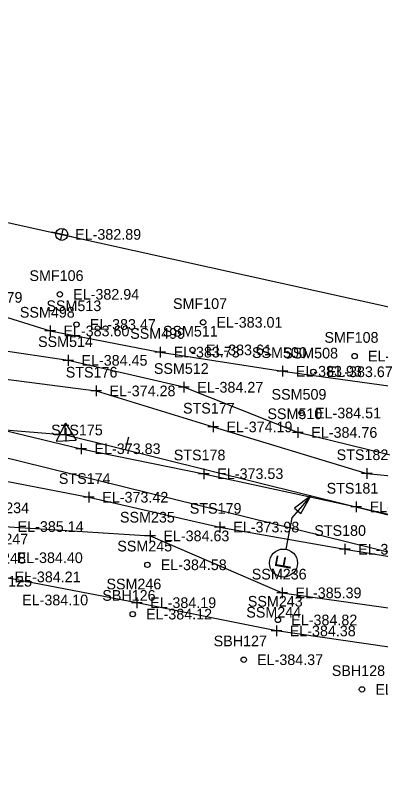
# Model space of a CAD drawing. Extents: x 1189978 to 1314812, y 571533 to 629339.
# Drawn here: x 1217978.8 to 1218115.4, y 621487.6 to 621775.2 of the extents above; entities that cross this region are included whole.
import ezdxf

# ---------------------------------------------------------------- set-up
doc = ezdxf.new("R2010")
doc.units = 0
for name, color, linetype in [('SURVEY - DRAINAGE - Bridge Hydraulic Data - Points - Elevations', 7, 'Continuous'), ('SURVEY - DRAINAGE - Bridge Hydraulic Data - Points - Numbers', 7, 'Continuous'), ('SURVEY - DRAINAGE - Bridge Hydraulic Data with Text', 7, 'Continuous'), ('SURVEY - DRAINAGE - Natural Features', 7, 'Continuous'), ('SURVEY - DRAINAGE - Natural Features - Points - Elevations', 7, 'Continuous'), ('SURVEY - DRAINAGE - Natural Features - Points - Locators', 7, 'Continuous'), ('SURVEY - DRAINAGE - Natural Features - Points - Numbers', 7, 'Continuous'), ('SURVEY - DTM - Spot Points - Elevations', 7, 'Continuous'), ('SURVEY - DTM - Spot Points - Locators', 7, 'Continuous'), ('SURVEY - DTM - Spot Points - Point Numbers', 7, 'Continuous'), ('SURVEY - PROPERTY - Property Lines', 7, 'Continuous'), ('SURVEY - UTILITIES - Electric (Overhead) with Text', 7, 'Continuous'), ('SURVEY - UTILITIES - Poles and Miscellaneous - Points - Elevations', 7, 'Continuous'), ('SURVEY - UTILITIES - Poles and Miscellaneous - Points - Locators', 7, 'Continuous'), ('SURVEY - UTILITIES - Poles and Miscellaneous with Text', 7, 'Continuous'), ('SURVEY - VEGETATION - Features - Points - Elevations', 7, 'Continuous'), ('SURVEY - VEGETATION - Features - Points - Locators', 7, 'Continuous'), ('SURVEY - VEGETATION - Features - Points - Numbers', 7, 'Continuous'), ('SURVEY - VEGETATION - Features with Text', 7, 'Continuous')]:
    doc.layers.add(name, color=color, linetype=linetype)

msp = doc.modelspace()

# ---------------------------------------------------------------- linework, layer by layer
at = {"layer": 'SURVEY - DRAINAGE - Bridge Hydraulic Data with Text'}
for p, q in [((1217998.55, 621648.05), (1217998.55, 621644.05)), ((1218000.55, 621646.05), (1217996.55, 621646.05)), ((1218041.85, 621637.98), (1218041.85, 621633.98)), ((1218009.02, 621636.61), (1218009.02, 621632.61)), ((1218043.85, 621635.98), (1218039.85, 621635.98)), ((1218011.02, 621634.61), (1218007.02, 621634.61)), ((1217833.45, 621631.61), (1217997.73, 621618.16)), ((1217997.54, 621622.49), (1217994.11, 621615.82)), ((1217997.54, 621622.49), (1218001.6, 621616.17)), ((1217997.73, 621620.66), (1217997.73, 621615.66)), ((1218054.76, 621621.13), (1218050.76, 621621.13)), ((1218052.76, 621623.13), (1218052.76, 621619.13)), ((1218084.5, 621621.05), (1218084.5, 621617.05)), ((1218000.23, 621618.16), (1217995.23, 621618.16)), ((1217997.73, 621618.16), (1218180.86, 621572.58)), ((1218086.5, 621619.05), (1218082.5, 621619.05)), ((1217994.11, 621615.82), (1218001.6, 621616.17)), ((1217994.11, 621615.82), (1217994.11, 621615.82)), ((1218020, 621612.62), (1218021.21, 621617.47)), ((1218112.22, 621603.7), (1218108.22, 621603.7)), ((1218110.22, 621605.7), (1218110.22, 621601.7)), ((1218008.33, 621594.8), (1218004.33, 621594.8)), ((1218006.33, 621596.8), (1218006.33, 621592.8)), ((1218057.31, 621583.64), (1218053.31, 621583.64)), ((1218055.31, 621585.64), (1218055.31, 621581.64)), ((1218031.18, 621580.33), (1218027.18, 621580.33)), ((1218029.18, 621582.33), (1218029.18, 621578.33)), ((1218102.03, 621577.33), (1218102.03, 621573.33)), ((1218104.03, 621575.33), (1218100.03, 621575.33)), ((1218078.58, 621561.01), (1218078.58, 621557.01)), ((1218080.58, 621559.01), (1218076.58, 621559.01))]:
    msp.add_line(p, q, dxfattribs=at)
for points in [[(1218177.81, 621607.25), (1218129.68, 621607.94), (1218084.5, 621619.05), (1218041.85, 621635.98), (1217998.55, 621646.05), (1217944.83, 621653.95), (1217902.94, 621672.8), (1217868.31, 621666.58), (1217821.68, 621674.91), (1217770.6, 621690.87), (1217734.28, 621703.03), (1217695.75, 621719.86), (1217649.5, 621731.92), (1217634.51, 621740.79)], [(1217617.29, 621724.56), (1217662.25, 621723.4), (1217684.98, 621717.44), (1217749.64, 621685.69), (1217802.53, 621661.24), (1217862.77, 621647.59), (1217899, 621644.86), (1217946.41, 621642.73), (1218009.02, 621634.61), (1218052.76, 621621.13), (1218110.22, 621603.7), (1218174.4, 621597.4), (1218192.46, 621583.43)], [(1217608.75, 621696.58), (1217648.86, 621687.75), (1217677.35, 621681.74), (1217732.6, 621657.47), (1217781.29, 621629.61), (1217836.19, 621612.25), (1217873.97, 621607.18), (1217947.65, 621606.21), (1218006.33, 621594.8), (1218055.31, 621583.64), (1218102.03, 621575.33), (1218143.8, 621568.44), (1218175.72, 621558.82)], [(1217620.87, 621681.67), (1217622.2, 621682.46), (1217642.62, 621677.25), (1217675.1, 621667.69), (1217729.16, 621644.15), (1217773.26, 621620.9), (1217815.41, 621607.07), (1217868.64, 621590.01), (1217924.4, 621592.51), (1217974.68, 621583.83), (1218029.18, 621580.33), (1218078.58, 621559.01), (1218129.76, 621551.77), (1218165.8, 621544.45)], [(1218089.3, 621595.37), (1218082.16, 621587.14), (1218080.02, 621575.33)]]:
    msp.add_lwpolyline(points, dxfattribs=at)
msp.add_lwpolyline([(1218085.52, 621588.72), (1218089.3, 621595.37), (1218083.25, 621590.69)], close=True, dxfattribs=at)
for centre, radius in [((1217997.73, 621618.16), 0.181), ((1217997.73, 621618.16), 0.181), ((1218079.09, 621570.17), 5.25)]:
    msp.add_circle(centre, radius, dxfattribs=at)
at = {"layer": 'SURVEY - DRAINAGE - Natural Features'}
msp.add_lwpolyline([(1217597.92, 621711.33), (1217604.68, 621710.65), (1217655.29, 621705.53), (1217679.89, 621698.73), (1217740.8, 621672.97), (1217788.76, 621648.92), (1217842.88, 621634.67), (1217893, 621624.41), (1217946.99, 621626.51), (1218003.43, 621612.97), (1218049.35, 621603.62), (1218106.32, 621591.17), (1218155.43, 621579.99), (1218184.56, 621577.09)], dxfattribs=at)
at = {"layer": 'SURVEY - DRAINAGE - Natural Features - Points - Locators'}
for p, q in [((1218003.43, 621614.97), (1218003.43, 621610.97)), ((1218005.43, 621612.97), (1218001.43, 621612.97)), ((1218051.35, 621603.62), (1218047.35, 621603.62)), ((1218049.35, 621605.62), (1218049.35, 621601.62)), ((1218106.32, 621593.17), (1218106.32, 621589.17)), ((1218108.32, 621591.17), (1218104.32, 621591.17))]:
    msp.add_line(p, q, dxfattribs=at)
at = {"layer": 'SURVEY - DTM - Spot Points - Locators'}
for centre in [(1217995.45, 621670.76), (1218049.02, 621660.28), (1218001.68, 621659.47), (1218045.08, 621649.95), (1218105.69, 621647.63), (1218090.27, 621641.76), (1218085.89, 621626.33), (1218028.19, 621569.51), (1218022.7, 621551.04), (1218077, 621548.85), (1218064.22, 621533.99), (1218108.45, 621522.88)]:
    msp.add_circle(centre, 1, dxfattribs=at)
at = {"layer": 'SURVEY - PROPERTY - Property Lines'}
msp.add_line((1217606.4, 621700.95), (1218832.82, 621397.44), dxfattribs=at)
at = {"layer": 'SURVEY - UTILITIES - Electric (Overhead) with Text'}
msp.add_lwpolyline([(1217626.83, 621775.19), (1217996.18, 621693.2), (1218367.52, 621610.95)], dxfattribs=at)
at = {"layer": 'SURVEY - UTILITIES - Poles and Miscellaneous - Points - Locators'}
for p, q in [((1217996.6, 621695.15), (1217995.75, 621691.24)), ((1217998.13, 621692.77), (1217994.22, 621693.62))]:
    msp.add_line(p, q, dxfattribs=at)
at = {"layer": 'SURVEY - UTILITIES - Poles and Miscellaneous with Text'}
for q in [(1217992.51, 621693.99), (1217999.84, 621692.4)]:
    msp.add_line((1217996.18, 621693.2), q, dxfattribs=at)
msp.add_circle((1217996.18, 621693.2), 2.25, dxfattribs=at)
at = {"layer": 'SURVEY - VEGETATION - Features - Points - Locators'}
for p, q in [((1217991.8, 621659.05), (1217991.8, 621655.05)), ((1217993.8, 621657.05), (1217989.8, 621657.05)), ((1218033.03, 621651.12), (1218033.03, 621647.12)), ((1218035.03, 621649.12), (1218031.03, 621649.12)), ((1218078.72, 621643.96), (1218078.72, 621639.96)), ((1218080.72, 621641.96), (1218076.72, 621641.96)), ((1218024.24, 621557.32), (1218024.24, 621553.32)), ((1218026.24, 621555.32), (1218022.24, 621555.32)), ((1218076.43, 621546.76), (1218076.43, 621542.76)), ((1218078.43, 621544.76), (1218074.43, 621544.76))]:
    msp.add_line(p, q, dxfattribs=at)
at = {"layer": 'SURVEY - VEGETATION - Features with Text'}
for points in [[(1217635.22, 621677.15), (1217638.44, 621739.02), (1217645.2, 621755.16), (1217657.66, 621755.11), (1217696.15, 621736.61), (1217739.97, 621716.31), (1217783.32, 621708.86), (1217822.96, 621695.3), (1217862.84, 621685.05), (1217908.72, 621679.47), (1217951.79, 621669.62), (1217991.8, 621657.05), (1218033.03, 621649.12), (1218078.72, 621641.96), (1218126.57, 621635.34), (1218178.05, 621621.05)], [(1218164.35, 621532.61), (1218126.36, 621537.58), (1218076.43, 621544.76), (1218024.24, 621555.32), (1217973.55, 621564.98), (1217919.77, 621572.71), (1217865.16, 621580.88), (1217811.45, 621595.34), (1217767.54, 621609.78), (1217723.9, 621630.04), (1217669.28, 621654.56), (1217636.96, 621664.75), (1217635.22, 621677.15)]]:
    msp.add_lwpolyline(points, dxfattribs=at)

# ---------------------------------------------------------------- texts
at = {"layer": 'SURVEY - DRAINAGE - Bridge Hydraulic Data - Points - Elevations'}
for s, p in [('EL-384.45', (1218003.55, 621644.05)), ('EL-384.27', (1218046.85, 621633.98)), ('EL-374.28', (1218014.02, 621632.61)), ('EL-374.19', (1218057.76, 621619.13)), ('EL-384.76', (1218089.5, 621617.05)), ('EL-373.42', (1218011.33, 621592.8)), ('EL-385.14', (1217979.68, 621581.83)), ('EL-373.98', (1218060.31, 621581.64)), ('EL-384.63', (1218034.18, 621578.33)), ('EL-374.33', (1218107.03, 621573.33)), ('EL-385.39', (1218083.58, 621557.01))]:
    msp.add_text(s, height=4, dxfattribs=at).set_placement(p)
at = {"layer": 'SURVEY - DRAINAGE - Bridge Hydraulic Data - Points - Numbers'}
for s, p in [('SSM514', (1217987.31, 621651.05)), ('STS176', (1217997.67, 621639.61)), ('SSM512', (1218030.62, 621640.98)), ('STS177', (1218041.52, 621626.13)), ('SSM510', (1218073.09, 621624.05)), ('STS182', (1218098.98, 621608.7)), ('STS174', (1217995.09, 621599.8)), ('SSM234', (1217963.44, 621588.83)), ('STS179', (1218044.06, 621588.64)), ('SSM235', (1218017.94, 621585.33)), ('STS180', (1218090.61, 621580.33)), ('SSM236', (1218067.23, 621564.01))]:
    msp.add_text(s, height=4, dxfattribs=at).set_placement(p)
at = {"layer": 'SURVEY - DRAINAGE - Bridge Hydraulic Data with Text'}
msp.add_text('F', height=6, rotation=79.7338, dxfattribs=at).set_placement((1218081.64, 621567.41))
at = {"layer": 'SURVEY - DRAINAGE - Natural Features - Points - Elevations'}
for s, p in [('EL-373.83', (1218008.43, 621610.97)), ('EL-373.53', (1218054.35, 621601.62)), ('EL-373.74', (1218111.32, 621589.17))]:
    msp.add_text(s, height=4, dxfattribs=at).set_placement(p)
at = {"layer": 'SURVEY - DRAINAGE - Natural Features - Points - Numbers'}
for s, p in [('STS175', (1217992.19, 621617.97)), ('STS178', (1218038.06, 621608.62)), ('STS181', (1218095.23, 621596.17))]:
    msp.add_text(s, height=4, dxfattribs=at).set_placement(p)
at = {"layer": 'SURVEY - DTM - Spot Points - Elevations'}
for s, p in [('EL-382.94', (1218000.45, 621668.76)), ('EL-383.47', (1218006.68, 621657.47)), ('EL-383.01', (1218054.02, 621658.28)), ('EL-383.61', (1218050.08, 621647.95)), ('EL-383.31', (1218110.69, 621645.63)), ('EL-383.67', (1218095.27, 621639.76)), ('EL-384.51', (1218090.89, 621624.33)), ('EL-384.40', (1217979.36, 621570.16)), ('EL-384.58', (1218033.19, 621567.51)), ('EL-384.10', (1217981.36, 621554.33)), ('EL-384.12', (1218027.7, 621549.04)), ('EL-384.82', (1218082, 621546.85)), ('EL-384.37', (1218069.22, 621531.99)), ('EL-384.38', (1218113.45, 621520.88))]:
    msp.add_text(s, height=4, dxfattribs=at).set_placement(p)
at = {"layer": 'SURVEY - DTM - Spot Points - Point Numbers'}
for s, p in [('SMF106', (1217984.1, 621675.76)), ('SMF107', (1218037.78, 621665.28)), ('SSM513', (1217990.44, 621664.47)), ('SSM511', (1218034, 621654.95)), ('SMF108', (1218094.41, 621652.63)), ('SSM508', (1218078.98, 621646.76)), ('SSM509', (1218074.63, 621631.33)), ('SSM247', (1217963.12, 621577.16)), ('SSM245', (1218016.95, 621574.51)), ('SBH125', (1217965.12, 621561.33)), ('SBH126', (1218011.35, 621556.04)), ('SSM243', (1218065.76, 621553.85)), ('SBH127', (1218052.98, 621538.99)), ('SBH128', (1218097.17, 621527.88))]:
    msp.add_text(s, height=4, dxfattribs=at).set_placement(p)
at = {"layer": 'SURVEY - UTILITIES - Poles and Miscellaneous - Points - Elevations'}
msp.add_text('EL-382.89', height=4, dxfattribs=at).set_placement((1218001.18, 621691.2))
at = {"layer": 'SURVEY - VEGETATION - Features - Points - Elevations'}
for s, p in [('EL-383.79', (1217956.79, 621667.62)), ('EL-383.60', (1217996.8, 621655.05)), ('EL-383.73', (1218038.03, 621647.12)), ('EL-383.93', (1218083.72, 621639.96)), ('EL-384.21', (1217978.55, 621562.98)), ('EL-384.19', (1218029.24, 621553.32)), ('EL-384.38', (1218081.43, 621542.76))]:
    msp.add_text(s, height=4, dxfattribs=at).set_placement(p)
at = {"layer": 'SURVEY - VEGETATION - Features - Points - Numbers'}
for s, p in [('SSM498', (1217980.52, 621662.05)), ('SSM499', (1218021.77, 621654.12)), ('SSM500', (1218067.3, 621646.96)), ('SSM248', (1217962.26, 621569.98)), ('SSM246', (1218012.89, 621560.32)), ('SSM244', (1218065.19, 621549.76))]:
    msp.add_text(s, height=4, dxfattribs=at).set_placement(p)

doc.saveas('drawing.dxf')
